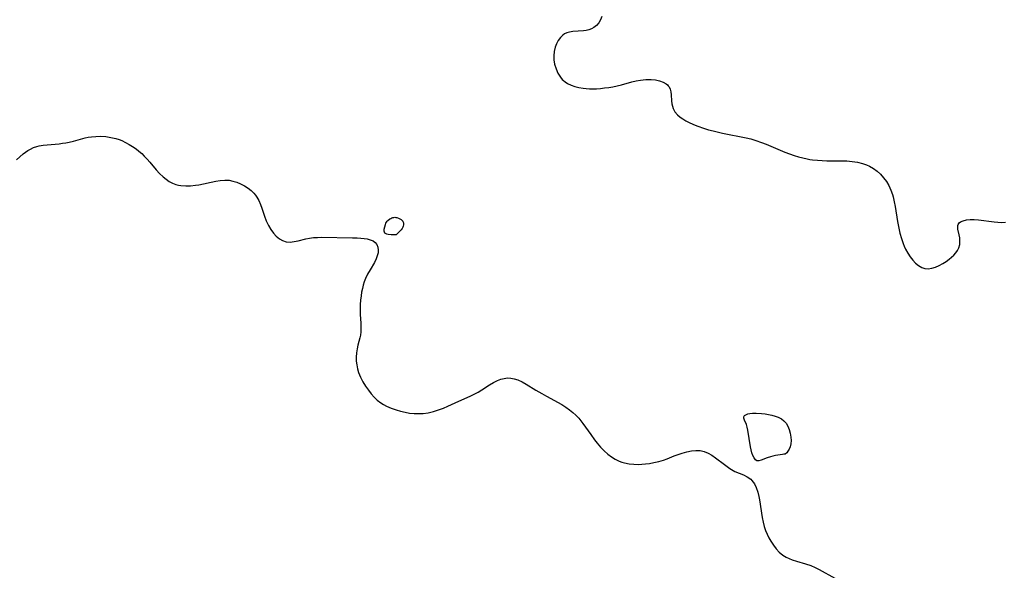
# Model space of a CAD drawing. Header units: metres. Extents: x 1073367 to 1082519, y 1569854 to 1574957.
# Tile 447 of 656: x 1077313 to 1077668, y 1572128 to 1572326. Entities that reach past the tile are written whole.
import ezdxf

# ---------------------------------------------------------------- set-up
doc = ezdxf.new("R2010")
doc.units = ezdxf.units.M
doc.layers.add('CGG_CurvaNivelLidar_v1', color=253, linetype='Continuous', lineweight=30)

msp = doc.modelspace()

# ---------------------------------------------------------------- linework, layer by layer
at = {"layer": 'CGG_CurvaNivelLidar_v1'}
for p, q in [((1077521.5635, 1572325.1589, 70), (1077520.7419, 1572324.2244, 70)), ((1077522.198, 1572326.241, 70), (1077521.5635, 1572325.1589, 70)), ((1077522.6571, 1572327.4362, 70), (1077522.198, 1572326.241, 70)), ((1077509.2732, 1572321.1872, 70), (1077508.6252, 1572320.7378, 70)), ((1077510.0127, 1572321.5436, 70), (1077509.2732, 1572321.1872, 70)), ((1077511.0202, 1572321.8409, 70), (1077510.0127, 1572321.5436, 70)), ((1077512.2428, 1572322.0337, 70), (1077511.0202, 1572321.8409, 70)), ((1077516.0988, 1572322.2999, 70), (1077512.2428, 1572322.0337, 70)), ((1077517.0872, 1572322.4334, 70), (1077516.0988, 1572322.2999, 70)), ((1077518.0402, 1572322.6585, 70), (1077517.0872, 1572322.4334, 70)), ((1077518.9312, 1572323.0002, 70), (1077518.0402, 1572322.6585, 70)), ((1077519.7633, 1572323.4592, 70), (1077518.9312, 1572323.0002, 70)), ((1077520.7419, 1572324.2244, 70), (1077519.7633, 1572323.4592, 70)), ((1077506.3187, 1572317.6459, 70), (1077505.8255, 1572316.3621, 70)), ((1077506.9583, 1572318.8245, 70), (1077506.3187, 1572317.6459, 70)), ((1077507.7293, 1572319.8676, 70), (1077506.9583, 1572318.8245, 70)), ((1077508.6252, 1572320.7378, 70), (1077507.7293, 1572319.8676, 70)), ((1077505.4761, 1572314.8692, 70), (1077505.3375, 1572313.3192, 70)), ((1077505.8255, 1572316.3621, 70), (1077505.4761, 1572314.8692, 70)), ((1077505.3375, 1572313.3192, 70), (1077505.4129, 1572311.8066, 70)), ((1077505.4129, 1572311.8066, 70), (1077505.6752, 1572310.3027, 70)), ((1077505.6752, 1572310.3027, 70), (1077506.1743, 1572308.6491, 70)), ((1077506.1743, 1572308.6491, 70), (1077506.8673, 1572307.0831, 70)), ((1077506.8673, 1572307.0831, 70), (1077507.7475, 1572305.6515, 70)), ((1077507.7475, 1572305.6515, 70), (1077508.4225, 1572304.8234, 70)), ((1077508.4225, 1572304.8234, 70), (1077508.8512, 1572304.3925, 70)), ((1077508.8512, 1572304.3925, 70), (1077509.4728, 1572303.8781, 70)), ((1077509.4728, 1572303.8781, 70), (1077510.3466, 1572303.3187, 70)), ((1077510.3466, 1572303.3187, 70), (1077511.6118, 1572302.7165, 70)), ((1077529.7653, 1572302.8231, 70), (1077533.5041, 1572303.8829, 70)), ((1077533.5041, 1572303.8829, 70), (1077535.0754, 1572304.2757, 70)), ((1077535.0754, 1572304.2757, 70), (1077536.641, 1572304.5774, 70)), ((1077536.641, 1572304.5774, 70), (1077537.622, 1572304.7038, 70)), ((1077537.622, 1572304.7038, 70), (1077538.5949, 1572304.7795, 70)), ((1077538.5949, 1572304.7795, 70), (1077539.5596, 1572304.8058, 70)), ((1077539.5596, 1572304.8058, 70), (1077540.506, 1572304.78, 70)), ((1077540.506, 1572304.78, 70), (1077542.0286, 1572304.6166, 70)), ((1077542.0286, 1572304.6166, 70), (1077543.4542, 1572304.3069, 70)), ((1077543.4542, 1572304.3069, 70), (1077544.7455, 1572303.8498, 70)), ((1077544.7455, 1572303.8498, 70), (1077545.8557, 1572303.2331, 70)), ((1077545.8557, 1572303.2331, 70), (1077546.2987, 1572302.8813, 70)), ((1077511.6118, 1572302.7165, 70), (1077512.9791, 1572302.2437, 70)), ((1077512.9791, 1572302.2437, 70), (1077514.4235, 1572301.8869, 70)), ((1077514.4235, 1572301.8869, 70), (1077515.9256, 1572301.6395, 70)), ((1077515.9256, 1572301.6395, 70), (1077517.0926, 1572301.5227, 70)), ((1077517.0926, 1572301.5227, 70), (1077518.2777, 1572301.4586, 70)), ((1077518.2777, 1572301.4586, 70), (1077519.4859, 1572301.4403, 70)), ((1077519.4859, 1572301.4403, 70), (1077520.7027, 1572301.4678, 70)), ((1077520.7027, 1572301.4678, 70), (1077522.203, 1572301.564, 70)), ((1077522.203, 1572301.564, 70), (1077523.7042, 1572301.7188, 70)), ((1077523.7042, 1572301.7188, 70), (1077525.201, 1572301.9217, 70)), ((1077525.201, 1572301.9217, 70), (1077526.6882, 1572302.165, 70)), ((1077526.6882, 1572302.165, 70), (1077528.2025, 1572302.4561, 70)), ((1077528.2025, 1572302.4561, 70), (1077529.7653, 1572302.8231, 70)), ((1077546.2987, 1572302.8813, 70), (1077546.6365, 1572302.5363, 70)), ((1077546.6365, 1572302.5363, 70), (1077546.9694, 1572302.0836, 70)), ((1077546.9694, 1572302.0836, 70), (1077547.3412, 1572301.3088, 70)), ((1077547.3412, 1572301.3088, 70), (1077547.5905, 1572300.3343, 70)), ((1077547.5905, 1572300.3343, 70), (1077547.7134, 1572299.2891, 70)), ((1077547.7134, 1572299.2891, 70), (1077547.831, 1572297.1197, 70)), ((1077547.831, 1572297.1197, 70), (1077547.9524, 1572296.0211, 70)), ((1077547.9524, 1572296.0211, 70), (1077548.1256, 1572295.1909, 70)), ((1077548.1256, 1572295.1909, 70), (1077548.3908, 1572294.3834, 70)), ((1077548.3908, 1572294.3834, 70), (1077549.0537, 1572293.1419, 70)), ((1077549.0537, 1572293.1419, 70), (1077550.0211, 1572291.9901, 70)), ((1077550.0211, 1572291.9901, 70), (1077550.8911, 1572291.2354, 70)), ((1077550.8911, 1572291.2354, 70), (1077551.8681, 1572290.5503, 70)), ((1077551.8681, 1572290.5503, 70), (1077552.9305, 1572289.9226, 70)), ((1077552.9305, 1572289.9226, 70), (1077554.202, 1572289.2745, 70)), ((1077554.202, 1572289.2745, 70), (1077555.5414, 1572288.6745, 70)), ((1077555.5414, 1572288.6745, 70), (1077556.9304, 1572288.115, 70)), ((1077556.9304, 1572288.115, 70), (1077559.7319, 1572287.1217, 70)), ((1077559.7319, 1572287.1217, 70), (1077561.1315, 1572286.6937, 70)), ((1077561.1315, 1572286.6937, 70), (1077562.8085, 1572286.2522, 70)), ((1077562.8085, 1572286.2522, 70), (1077566.2233, 1572285.494, 70)), ((1077566.2233, 1572285.494, 70), (1077574.6938, 1572283.7621, 70)), ((1077328.2963, 1572281.7895, 69.5), (1077329.4517, 1572281.9879, 69.5)), ((1077329.4517, 1572281.9879, 69.5), (1077330.6046, 1572282.2328, 69.5)), ((1077330.6046, 1572282.2328, 69.5), (1077332.1693, 1572282.6212, 69.5)), ((1077332.1693, 1572282.6212, 69.5), (1077336.4146, 1572283.7305, 69.5)), ((1077336.4146, 1572283.7305, 69.5), (1077337.5395, 1572283.9693, 69.5)), ((1077337.5395, 1572283.9693, 69.5), (1077338.7343, 1572284.1656, 69.5)), ((1077338.7343, 1572284.1656, 69.5), (1077340.2277, 1572284.3035, 69.5)), ((1077340.2277, 1572284.3035, 69.5), (1077342.0667, 1572284.3244, 69.5)), ((1077342.0667, 1572284.3244, 69.5), (1077343.9044, 1572284.1977, 69.5)), ((1077343.9044, 1572284.1977, 69.5), (1077345.7271, 1572283.9277, 69.5)), ((1077345.7271, 1572283.9277, 69.5), (1077347.5191, 1572283.5057, 69.5)), ((1077347.5191, 1572283.5057, 69.5), (1077348.6592, 1572283.1404, 69.5)), ((1077348.6592, 1572283.1404, 69.5), (1077349.6263, 1572282.7637, 69.5)), ((1077349.6263, 1572282.7637, 69.5), (1077350.9693, 1572282.1388, 69.5)), ((1077350.9693, 1572282.1388, 69.5), (1077352.2737, 1572281.424, 69.5)), ((1077574.6938, 1572283.7621, 70), (1077576.3555, 1572283.3619, 70)), ((1077576.3555, 1572283.3619, 70), (1077578.1976, 1572282.8447, 70)), ((1077578.1976, 1572282.8447, 70), (1077580.271, 1572282.1424, 70)), ((1077580.271, 1572282.1424, 70), (1077581.9306, 1572281.5033, 70)), ((1077314.0786, 1572277.9628, 69.5), (1077314.8875, 1572278.5737, 69.5)), ((1077314.8875, 1572278.5737, 69.5), (1077315.7537, 1572279.1477, 69.5)), ((1077315.7537, 1572279.1477, 69.5), (1077316.7753, 1572279.7335, 69.5)), ((1077316.7753, 1572279.7335, 69.5), (1077317.8512, 1572280.2436, 69.5)), ((1077317.8512, 1572280.2436, 69.5), (1077318.9793, 1572280.6546, 69.5)), ((1077318.9793, 1572280.6546, 69.5), (1077319.8374, 1572280.8815, 69.5)), ((1077319.8374, 1572280.8815, 69.5), (1077321.2747, 1572281.138, 69.5)), ((1077321.2747, 1572281.138, 69.5), (1077322.7569, 1572281.3002, 69.5)), ((1077322.7569, 1572281.3002, 69.5), (1077327.0496, 1572281.6335, 69.5)), ((1077327.0496, 1572281.6335, 69.5), (1077328.2963, 1572281.7895, 69.5)), ((1077352.2737, 1572281.424, 69.5), (1077353.5391, 1572280.6319, 69.5)), ((1077353.5391, 1572280.6319, 69.5), (1077354.7628, 1572279.771, 69.5)), ((1077354.7628, 1572279.771, 69.5), (1077355.8013, 1572278.9606, 69.5)), ((1077355.8013, 1572278.9606, 69.5), (1077356.8004, 1572278.1029, 69.5)), ((1077581.9306, 1572281.5033, 70), (1077588.7013, 1572278.6118, 70)), ((1077588.7013, 1572278.6118, 70), (1077590.3787, 1572277.9635, 70)), ((1077311.6811, 1572275.8777, 69.5), (1077314.0786, 1572277.9628, 69.5)), ((1077356.8004, 1572278.1029, 69.5), (1077357.7551, 1572277.1987, 69.5)), ((1077357.7551, 1572277.1987, 69.5), (1077358.781, 1572276.1181, 69.5)), ((1077358.781, 1572276.1181, 69.5), (1077359.7525, 1572274.9956, 69.5)), ((1077359.7525, 1572274.9956, 69.5), (1077362.0332, 1572272.2477, 69.5)), ((1077590.3787, 1572277.9635, 70), (1077592.0753, 1572277.3771, 70)), ((1077592.0753, 1572277.3771, 70), (1077593.5976, 1572276.9143, 70)), ((1077593.5976, 1572276.9143, 70), (1077595.1326, 1572276.5103, 70)), ((1077595.1326, 1572276.5103, 70), (1077596.6789, 1572276.1709, 70)), ((1077596.6789, 1572276.1709, 70), (1077597.6799, 1572275.9911, 70)), ((1077597.6799, 1572275.9911, 70), (1077598.6854, 1572275.8459, 70)), ((1077598.6854, 1572275.8459, 70), (1077600.4278, 1572275.6767, 70)), ((1077600.4278, 1572275.6767, 70), (1077602.0861, 1572275.5767, 70)), ((1077602.0861, 1572275.5767, 70), (1077603.7497, 1572275.5178, 70)), ((1077603.7497, 1572275.5178, 70), (1077609.9028, 1572275.4823, 70)), ((1077609.9028, 1572275.4823, 70), (1077611.0523, 1572275.4292, 70)), ((1077611.0523, 1572275.4292, 70), (1077612.9605, 1572275.2532, 70)), ((1077612.9605, 1572275.2532, 70), (1077614.8338, 1572274.957, 70)), ((1077614.8338, 1572274.957, 70), (1077616.6518, 1572274.5197, 70)), ((1077362.0332, 1572272.2477, 69.5), (1077363.2485, 1572270.9266, 69.5)), ((1077616.6518, 1572274.5197, 70), (1077618.1394, 1572274.0077, 70)), ((1077618.1394, 1572274.0077, 70), (1077619.1546, 1572273.5458, 70)), ((1077619.1546, 1572273.5458, 70), (1077620.5752, 1572272.7335, 70)), ((1077620.5752, 1572272.7335, 70), (1077621.9148, 1572271.762, 70)), ((1077621.9148, 1572271.762, 70), (1077623.1504, 1572270.6529, 70)), ((1077363.2485, 1572270.9266, 69.5), (1077364.5299, 1572269.7086, 69.5)), ((1077364.5299, 1572269.7086, 69.5), (1077365.604, 1572268.8458, 69.5)), ((1077365.604, 1572268.8458, 69.5), (1077366.731, 1572268.0912, 69.5)), ((1077366.731, 1572268.0912, 69.5), (1077367.9102, 1572267.4634, 69.5)), ((1077377.3849, 1572266.8666, 69.5), (1077383.5099, 1572268.1601, 69.5)), ((1077383.5099, 1572268.1601, 69.5), (1077385.1377, 1572268.4187, 69.5)), ((1077385.1377, 1572268.4187, 69.5), (1077386.7368, 1572268.549, 69.5)), ((1077386.7368, 1572268.549, 69.5), (1077388.298, 1572268.4885, 69.5)), ((1077388.298, 1572268.4885, 69.5), (1077389.7238, 1572268.2132, 69.5)), ((1077389.7238, 1572268.2132, 69.5), (1077391.1118, 1572267.761, 69.5)), ((1077391.1118, 1572267.761, 69.5), (1077392.4657, 1572267.1793, 69.5)), ((1077623.1504, 1572270.6529, 70), (1077624.2677, 1572269.4152, 70)), ((1077624.2677, 1572269.4152, 70), (1077625.2657, 1572268.0322, 70)), ((1077625.2657, 1572268.0322, 70), (1077626.1318, 1572266.5435, 70)), ((1077367.9102, 1572267.4634, 69.5), (1077369.1436, 1572266.9872, 69.5)), ((1077369.1436, 1572266.9872, 69.5), (1077370.0391, 1572266.7559, 69.5)), ((1077370.0391, 1572266.7559, 69.5), (1077370.9587, 1572266.5982, 69.5)), ((1077370.9587, 1572266.5982, 69.5), (1077372.6794, 1572266.4624, 69.5)), ((1077372.6794, 1572266.4624, 69.5), (1077374.4429, 1572266.4941, 69.5)), ((1077374.4429, 1572266.4941, 69.5), (1077376.2272, 1572266.6757, 69.5)), ((1077376.2272, 1572266.6757, 69.5), (1077377.3849, 1572266.8666, 69.5)), ((1077392.4657, 1572267.1793, 69.5), (1077393.8438, 1572266.4657, 69.5)), ((1077393.8438, 1572266.4657, 69.5), (1077395.1564, 1572265.6409, 69.5)), ((1077395.1564, 1572265.6409, 69.5), (1077396.2269, 1572264.8125, 69.5)), ((1077396.2269, 1572264.8125, 69.5), (1077397.198, 1572263.875, 69.5)), ((1077626.1318, 1572266.5435, 70), (1077626.8697, 1572264.9687, 70)), ((1077626.8697, 1572264.9687, 70), (1077627.4739, 1572263.32, 70)), ((1077397.198, 1572263.875, 69.5), (1077397.7861, 1572263.1729, 69.5)), ((1077397.7861, 1572263.1729, 69.5), (1077398.2874, 1572262.4551, 69.5)), ((1077398.2874, 1572262.4551, 69.5), (1077399.0014, 1572261.1591, 69.5)), ((1077399.0014, 1572261.1591, 69.5), (1077399.5793, 1572259.8119, 69.5)), ((1077627.4739, 1572263.32, 70), (1077627.7239, 1572262.4654, 70)), ((1077627.7239, 1572262.4654, 70), (1077628.1238, 1572260.7596, 70)), ((1077628.1238, 1572260.7596, 70), (1077628.4426, 1572259.0151, 70)), ((1077399.5793, 1572259.8119, 69.5), (1077400.0865, 1572258.4087, 69.5)), ((1077400.0865, 1572258.4087, 69.5), (1077401.0549, 1572255.5424, 69.5)), ((1077628.4426, 1572259.0151, 70), (1077629.2586, 1572253.6833, 70)), ((1077401.0549, 1572255.5424, 69.5), (1077401.7217, 1572253.827, 69.5)), ((1077401.7217, 1572253.827, 69.5), (1077402.4721, 1572252.2488, 69.5)), ((1077445.0087, 1572253.3851, 69.5), (1077445.2599, 1572253.7218, 69.5)), ((1077445.2599, 1572253.7218, 69.5), (1077445.5514, 1572254.028, 69.5)), ((1077445.5514, 1572254.028, 69.5), (1077446.2203, 1572254.5534, 69.5)), ((1077446.2203, 1572254.5534, 69.5), (1077446.5872, 1572254.7666, 69.5)), ((1077446.5872, 1572254.7666, 69.5), (1077446.9726, 1572254.9372, 69.5)), ((1077446.9726, 1572254.9372, 69.5), (1077447.3387, 1572255.0479, 69.5)), ((1077447.3387, 1572255.0479, 69.5), (1077447.7141, 1572255.1165, 69.5)), ((1077447.7141, 1572255.1165, 69.5), (1077448.0937, 1572255.1431, 69.5)), ((1077448.0937, 1572255.1431, 69.5), (1077448.4724, 1572255.1246, 69.5)), ((1077448.4724, 1572255.1246, 69.5), (1077448.7902, 1572255.0703, 69.5)), ((1077448.7902, 1572255.0703, 69.5), (1077449.4063, 1572254.8724, 69.5)), ((1077449.4063, 1572254.8724, 69.5), (1077450.053, 1572254.5318, 69.5)), ((1077450.053, 1572254.5318, 69.5), (1077450.3789, 1572254.2978, 69.5)), ((1077450.3789, 1572254.2978, 69.5), (1077450.6694, 1572254.0373, 69.5)), ((1077450.6694, 1572254.0373, 69.5), (1077450.9124, 1572253.751, 69.5)), ((1077450.9124, 1572253.751, 69.5), (1077451.0902, 1572253.4364, 69.5)), ((1077629.2586, 1572253.6833, 70), (1077629.7235, 1572251.2726, 70)), ((1077651.4468, 1572253.1293, 70), (1077651.9458, 1572253.5259, 70)), ((1077651.9458, 1572253.5259, 70), (1077652.9099, 1572253.9325, 70)), ((1077652.9099, 1572253.9325, 70), (1077654.1081, 1572254.1905, 70)), ((1077654.1081, 1572254.1905, 70), (1077655.4756, 1572254.3154, 70)), ((1077655.4756, 1572254.3154, 70), (1077656.9598, 1572254.3128, 70)), ((1077656.9598, 1572254.3128, 70), (1077658.4496, 1572254.1958, 70)), ((1077658.4496, 1572254.1958, 70), (1077664.1734, 1572253.4623, 70)), ((1077402.4721, 1572252.2488, 69.5), (1077403.334, 1572250.7721, 69.5)), ((1077403.334, 1572250.7721, 69.5), (1077404.3101, 1572249.4322, 69.5)), ((1077444.2614, 1572250.1238, 69.5), (1077444.2737, 1572250.9149, 69.5)), ((1077444.3247, 1572249.7777, 69.5), (1077444.2614, 1572250.1238, 69.5)), ((1077444.2737, 1572250.9149, 69.5), (1077444.4062, 1572251.7639, 69.5)), ((1077444.4062, 1572251.7639, 69.5), (1077444.6396, 1572252.6075, 69.5)), ((1077444.6396, 1572252.6075, 69.5), (1077444.8029, 1572253.0089, 69.5)), ((1077444.8029, 1572253.0089, 69.5), (1077445.0087, 1572253.3851, 69.5)), ((1077450.3555, 1572250.67, 69.5), (1077449.6351, 1572249.8599, 69.5)), ((1077450.6694, 1572251.1109, 69.5), (1077450.3555, 1572250.67, 69.5)), ((1077450.9221, 1572251.563, 69.5), (1077450.6694, 1572251.1109, 69.5)), ((1077451.0978, 1572251.9986, 69.5), (1077450.9221, 1572251.563, 69.5)), ((1077451.0902, 1572253.4364, 69.5), (1077451.1846, 1572253.1071, 69.5)), ((1077451.1889, 1572252.3925, 69.5), (1077451.0978, 1572251.9986, 69.5)), ((1077451.1846, 1572253.1071, 69.5), (1077451.2137, 1572252.7565, 69.5)), ((1077451.2137, 1572252.7565, 69.5), (1077451.1889, 1572252.3925, 69.5)), ((1077629.7235, 1572251.2726, 70), (1077630.1702, 1572249.3916, 70)), ((1077650.9737, 1572251.8262, 70), (1077651.0053, 1572252.1742, 70)), ((1077651.0505, 1572250.9291, 70), (1077650.9737, 1572251.8262, 70)), ((1077651.0053, 1572252.1742, 70), (1077651.1053, 1572252.5607, 70)), ((1077651.5157, 1572248.8887, 70), (1077651.0505, 1572250.9291, 70)), ((1077651.1053, 1572252.5607, 70), (1077651.4468, 1572253.1293, 70)), ((1077664.1734, 1572253.4623, 70), (1077665.4042, 1572253.3424, 70)), ((1077665.4042, 1572253.3424, 70), (1077666.6239, 1572253.2861, 70)), ((1077666.6239, 1572253.2861, 70), (1077668.2458, 1572253.3593, 70)), ((1077404.3101, 1572249.4322, 69.5), (1077405.326, 1572248.3442, 69.5)), ((1077405.326, 1572248.3442, 69.5), (1077406.4332, 1572247.4398, 69.5)), ((1077406.4332, 1572247.4398, 69.5), (1077407.6209, 1572246.756, 69.5)), ((1077407.6209, 1572246.756, 69.5), (1077408.8838, 1572246.3437, 69.5)), ((1077411.7441, 1572246.3936, 69.5), (1077413.1905, 1572246.6862, 69.5)), ((1077413.1905, 1572246.6862, 69.5), (1077416.0008, 1572247.3551, 69.5)), ((1077416.0008, 1572247.3551, 69.5), (1077417.3476, 1572247.6262, 69.5)), ((1077417.3476, 1572247.6262, 69.5), (1077418.7201, 1572247.8219, 69.5)), ((1077418.7201, 1572247.8219, 69.5), (1077420.1436, 1572247.9182, 69.5)), ((1077420.1436, 1572247.9182, 69.5), (1077421.5903, 1572247.9388, 69.5)), ((1077421.5903, 1572247.9388, 69.5), (1077432.7504, 1572247.7551, 69.5)), ((1077432.7504, 1572247.7551, 69.5), (1077434.5415, 1572247.7042, 69.5)), ((1077434.5415, 1572247.7042, 69.5), (1077435.7797, 1572247.6344, 69.5)), ((1077435.7797, 1572247.6344, 69.5), (1077436.9639, 1572247.5215, 69.5)), ((1077436.9639, 1572247.5215, 69.5), (1077438.0778, 1572247.3486, 69.5)), ((1077438.0778, 1572247.3486, 69.5), (1077439.2176, 1572247.0605, 69.5)), ((1077439.2176, 1572247.0605, 69.5), (1077440.2102, 1572246.6454, 69.5)), ((1077440.2102, 1572246.6454, 69.5), (1077441.0134, 1572246.07, 69.5)), ((1077444.4598, 1572249.4869, 69.5), (1077444.3247, 1572249.7777, 69.5)), ((1077444.7274, 1572249.2645, 69.5), (1077444.4598, 1572249.4869, 69.5)), ((1077445.1303, 1572249.0998, 69.5), (1077444.7274, 1572249.2645, 69.5)), ((1077445.6283, 1572248.9838, 69.5), (1077445.1303, 1572249.0998, 69.5)), ((1077446.7498, 1572248.8614, 69.5), (1077445.6283, 1572248.9838, 69.5)), ((1077448.5, 1572248.8284, 69.5), (1077446.7498, 1572248.8614, 69.5)), ((1077449.6351, 1572249.8599, 69.5), (1077448.5, 1572248.8284, 69.5)), ((1077630.1702, 1572249.3916, 70), (1077630.6896, 1572247.5481, 70)), ((1077630.6896, 1572247.5481, 70), (1077631.2905, 1572245.7591, 70)), ((1077651.7192, 1572247.7679, 70), (1077651.5157, 1572248.8887, 70)), ((1077651.6804, 1572245.3389, 70), (1077651.7911, 1572246.5612, 70)), ((1077651.7911, 1572246.5612, 70), (1077651.7192, 1572247.7679, 70)), ((1077408.8838, 1572246.3437, 69.5), (1077410.3481, 1572246.2433, 69.5)), ((1077410.3481, 1572246.2433, 69.5), (1077411.7441, 1572246.3936, 69.5)), ((1077441.0134, 1572246.07, 69.5), (1077441.5958, 1572245.2969, 69.5)), ((1077441.5958, 1572245.2969, 69.5), (1077441.9477, 1572244.3686, 69.5)), ((1077441.9477, 1572244.3686, 69.5), (1077442.0757, 1572243.3299, 69.5)), ((1077442.0757, 1572243.3299, 69.5), (1077441.9982, 1572242.3106, 69.5)), ((1077631.2905, 1572245.7591, 70), (1077631.7011, 1572244.7127, 70)), ((1077631.7011, 1572244.7127, 70), (1077632.1587, 1572243.7023, 70)), ((1077632.1587, 1572243.7023, 70), (1077632.9491, 1572242.2669, 70)), ((1077650.27, 1572242.334, 70), (1077650.8839, 1572243.2162, 70)), ((1077650.8839, 1572243.2162, 70), (1077651.3476, 1572244.1463, 70)), ((1077651.3476, 1572244.1463, 70), (1077651.6804, 1572245.3389, 70)), ((1077441.3629, 1572240.1848, 69.5), (1077440.7112, 1572238.8725, 69.5)), ((1077441.7542, 1572241.255, 69.5), (1077441.3629, 1572240.1848, 69.5)), ((1077441.9982, 1572242.3106, 69.5), (1077441.7542, 1572241.255, 69.5)), ((1077632.9491, 1572242.2669, 70), (1077633.8428, 1572240.935, 70)), ((1077633.8428, 1572240.935, 70), (1077634.8143, 1572239.7165, 70)), ((1077634.8143, 1572239.7165, 70), (1077635.8174, 1572238.6597, 70)), ((1077646.7783, 1572239.2447, 70), (1077647.9235, 1572240.067, 70)), ((1077647.9235, 1572240.067, 70), (1077648.7627, 1572240.7618, 70)), ((1077648.7627, 1572240.7618, 70), (1077649.5342, 1572241.4977, 70)), ((1077649.5342, 1572241.4977, 70), (1077650.27, 1572242.334, 70)), ((1077439.1149, 1572236.2224, 69.5), (1077438.23, 1572234.6917, 69.5)), ((1077440.7112, 1572238.8725, 69.5), (1077439.1149, 1572236.2224, 69.5)), ((1077635.8174, 1572238.6597, 70), (1077636.8737, 1572237.7668, 70)), ((1077636.8737, 1572237.7668, 70), (1077637.9853, 1572237.0882, 70)), ((1077637.9853, 1572237.0882, 70), (1077639.1582, 1572236.6883, 70)), ((1077639.1582, 1572236.6883, 70), (1077640.342, 1572236.6153, 70)), ((1077640.342, 1572236.6153, 70), (1077641.6525, 1572236.8203, 70)), ((1077641.6525, 1572236.8203, 70), (1077642.9916, 1572237.2474, 70)), ((1077642.9916, 1572237.2474, 70), (1077644.3393, 1572237.8401, 70)), ((1077644.3393, 1572237.8401, 70), (1077645.5751, 1572238.4989, 70)), ((1077645.5751, 1572238.4989, 70), (1077646.7783, 1572239.2447, 70)), ((1077437.4711, 1572233.0628, 69.5), (1077437.0538, 1572231.9258, 69.5)), ((1077438.23, 1572234.6917, 69.5), (1077437.4711, 1572233.0628, 69.5)), ((1077436.3742, 1572229.4974, 69.5), (1077436.1038, 1572228.218, 69.5)), ((1077436.6968, 1572230.756, 69.5), (1077436.3742, 1572229.4974, 69.5)), ((1077437.0538, 1572231.9258, 69.5), (1077436.6968, 1572230.756, 69.5)), ((1077435.695, 1572225.309, 69.5), (1077435.5769, 1572223.6905, 69.5)), ((1077435.8872, 1572226.9239, 69.5), (1077435.695, 1572225.309, 69.5)), ((1077436.1038, 1572228.218, 69.5), (1077435.8872, 1572226.9239, 69.5)), ((1077435.5769, 1572223.6905, 69.5), (1077435.5234, 1572221.9138, 69.5)), ((1077435.5234, 1572221.9138, 69.5), (1077435.5553, 1572220.1594, 69.5)), ((1077435.5553, 1572220.1594, 69.5), (1077435.7772, 1572217.0067, 69.5)), ((1077435.7772, 1572217.0067, 69.5), (1077435.8464, 1572215.4665, 69.5)), ((1077435.8464, 1572215.4665, 69.5), (1077435.7978, 1572213.9466, 69.5)), ((1077435.4444, 1572211.7847, 69.5), (1077434.7713, 1572209.1105, 69.5)), ((1077435.6322, 1572212.7131, 69.5), (1077435.4444, 1572211.7847, 69.5)), ((1077435.7978, 1572213.9466, 69.5), (1077435.6322, 1572212.7131, 69.5)), ((1077434.4636, 1572207.7529, 69.5), (1077434.2339, 1572206.2899, 69.5)), ((1077434.7713, 1572209.1105, 69.5), (1077434.4636, 1572207.7529, 69.5)), ((1077434.2339, 1572206.2899, 69.5), (1077434.1249, 1572204.8062, 69.5)), ((1077434.1249, 1572204.8062, 69.5), (1077434.1569, 1572203.3143, 69.5)), ((1077434.1569, 1572203.3143, 69.5), (1077434.3245, 1572201.962, 69.5)), ((1077434.3245, 1572201.962, 69.5), (1077434.6163, 1572200.6205, 69.5)), ((1077434.6163, 1572200.6205, 69.5), (1077435.0232, 1572199.2973, 69.5)), ((1077435.0232, 1572199.2973, 69.5), (1077435.7208, 1572197.5932, 69.5)), ((1077435.7208, 1572197.5932, 69.5), (1077436.5677, 1572195.9359, 69.5)), ((1077485.0381, 1572196.3326, 69.5), (1077486.2227, 1572196.8062, 69.5)), ((1077486.2227, 1572196.8062, 69.5), (1077487.42, 1572197.1358, 69.5)), ((1077487.42, 1572197.1358, 69.5), (1077488.6263, 1572197.2908, 69.5)), ((1077488.6263, 1572197.2908, 69.5), (1077489.8828, 1572197.2409, 69.5)), ((1077489.8828, 1572197.2409, 69.5), (1077491.1361, 1572196.9982, 69.5)), ((1077491.1361, 1572196.9982, 69.5), (1077492.377, 1572196.5898, 69.5)), ((1077436.5677, 1572195.9359, 69.5), (1077437.5335, 1572194.33, 69.5)), ((1077437.5335, 1572194.33, 69.5), (1077438.526, 1572192.89, 69.5)), ((1077479.3816, 1572192.9817, 69.5), (1077482.2292, 1572194.7742, 69.5)), ((1077482.2292, 1572194.7742, 69.5), (1077483.6297, 1572195.6094, 69.5)), ((1077483.6297, 1572195.6094, 69.5), (1077485.0381, 1572196.3326, 69.5)), ((1077492.377, 1572196.5898, 69.5), (1077493.9171, 1572195.8775, 69.5)), ((1077493.9171, 1572195.8775, 69.5), (1077495.4449, 1572195.0156, 69.5)), ((1077495.4449, 1572195.0156, 69.5), (1077498.8572, 1572192.9368, 69.5)), ((1077438.526, 1572192.89, 69.5), (1077439.5205, 1572191.6238, 69.5)), ((1077439.5205, 1572191.6238, 69.5), (1077440.5907, 1572190.4345, 69.5)), ((1077440.5907, 1572190.4345, 69.5), (1077441.7418, 1572189.3424, 69.5)), ((1077471.1816, 1572188.9162, 69.5), (1077475.2656, 1572190.7824, 69.5)), ((1077475.2656, 1572190.7824, 69.5), (1077476.683, 1572191.4838, 69.5)), ((1077476.683, 1572191.4838, 69.5), (1077478.0686, 1572192.2207, 69.5)), ((1077478.0686, 1572192.2207, 69.5), (1077479.3816, 1572192.9817, 69.5)), ((1077498.8572, 1572192.9368, 69.5), (1077501.0728, 1572191.6483, 69.5)), ((1077501.0728, 1572191.6483, 69.5), (1077502.698, 1572190.726, 69.5)), ((1077502.698, 1572190.726, 69.5), (1077508.2465, 1572187.6911, 69.5)), ((1077441.7418, 1572189.3424, 69.5), (1077442.9851, 1572188.3745, 69.5)), ((1077442.9851, 1572188.3745, 69.5), (1077443.9919, 1572187.7399, 69.5)), ((1077443.9919, 1572187.7399, 69.5), (1077445.0478, 1572187.1749, 69.5)), ((1077445.0478, 1572187.1749, 69.5), (1077446.7439, 1572186.4096, 69.5)), ((1077446.7439, 1572186.4096, 69.5), (1077448.5089, 1572185.7662, 69.5)), ((1077463.7714, 1572185.7827, 69.5), (1077465.5711, 1572186.4539, 69.5)), ((1077465.5711, 1572186.4539, 69.5), (1077467.1171, 1572187.1076, 69.5)), ((1077467.1171, 1572187.1076, 69.5), (1077471.1816, 1572188.9162, 69.5)), ((1077508.2465, 1572187.6911, 69.5), (1077509.6686, 1572186.8175, 69.5)), ((1077509.6686, 1572186.8175, 69.5), (1077511.0309, 1572185.8648, 69.5)), ((1077448.5089, 1572185.7662, 69.5), (1077450.1487, 1572185.2957, 69.5)), ((1077450.1487, 1572185.2957, 69.5), (1077451.749, 1572184.9384, 69.5)), ((1077451.749, 1572184.9384, 69.5), (1077453.3671, 1572184.6718, 69.5)), ((1077453.3671, 1572184.6718, 69.5), (1077454.9943, 1572184.502, 69.5)), ((1077454.9943, 1572184.502, 69.5), (1077456.6236, 1572184.4427, 69.5)), ((1077456.6236, 1572184.4427, 69.5), (1077458.2481, 1572184.5154, 69.5)), ((1077458.2481, 1572184.5154, 69.5), (1077460.1067, 1572184.7838, 69.5)), ((1077460.1067, 1572184.7838, 69.5), (1077461.9487, 1572185.218, 69.5)), ((1077461.9487, 1572185.218, 69.5), (1077463.7714, 1572185.7827, 69.5)), ((1077511.0309, 1572185.8648, 69.5), (1077512.2048, 1572184.9108, 69.5)), ((1077512.2048, 1572184.9108, 69.5), (1077513.3126, 1572183.878, 69.5)), ((1077513.3126, 1572183.878, 69.5), (1077514.3528, 1572182.7724, 69.5)), ((1077514.3528, 1572182.7724, 69.5), (1077515.1364, 1572181.8386, 69.5)), ((1077573.8691, 1572182.7726, 69.5), (1077573.883, 1572183.328, 69.5)), ((1077574.0935, 1572182.1214, 69.5), (1077573.8691, 1572182.7726, 69.5)), ((1077573.883, 1572183.328, 69.5), (1077574.1601, 1572183.7273, 69.5)), ((1077574.1601, 1572183.7273, 69.5), (1077574.6515, 1572184.0592, 69.5)), ((1077574.6515, 1572184.0592, 69.5), (1077575.3084, 1572184.3238, 69.5)), ((1077575.3084, 1572184.3238, 69.5), (1077576.092, 1572184.5157, 69.5)), ((1077576.092, 1572184.5157, 69.5), (1077576.971, 1572184.6249, 69.5)), ((1077576.971, 1572184.6249, 69.5), (1077577.6595, 1572184.6465, 69.5)), ((1077577.6595, 1572184.6465, 69.5), (1077578.3775, 1572184.6259, 69.5)), ((1077578.3775, 1572184.6259, 69.5), (1077580.2921, 1572184.463, 69.5)), ((1077580.2921, 1572184.463, 69.5), (1077581.5105, 1572184.316, 69.5)), ((1077581.5105, 1572184.316, 69.5), (1077582.737, 1572184.1295, 69.5)), ((1077582.737, 1572184.1295, 69.5), (1077583.9511, 1572183.893, 69.5)), ((1077583.9511, 1572183.893, 69.5), (1077585.1307, 1572183.5894, 69.5)), ((1077585.1307, 1572183.5894, 69.5), (1077586.2502, 1572183.1932, 69.5)), ((1077586.2502, 1572183.1932, 69.5), (1077587.436, 1572182.5666, 69.5)), ((1077587.436, 1572182.5666, 69.5), (1077588.3335, 1572181.8318, 69.5)), ((1077515.1364, 1572181.8386, 69.5), (1077515.8854, 1572180.8708, 69.5)), ((1077515.8854, 1572180.8708, 69.5), (1077516.831, 1572179.5686, 69.5)), ((1077516.831, 1572179.5686, 69.5), (1077518.6787, 1572176.9219, 69.5)), ((1077574.7917, 1572180.4954, 69.5), (1077574.0935, 1572182.1214, 69.5)), ((1077575.0576, 1572179.5675, 69.5), (1077574.7917, 1572180.4954, 69.5)), ((1077575.2693, 1572178.5488, 69.5), (1077575.0576, 1572179.5675, 69.5)), ((1077588.3335, 1572181.8318, 69.5), (1077589.0805, 1572180.9885, 69.5)), ((1077589.0805, 1572180.9885, 69.5), (1077589.7263, 1572179.9685, 69.5)), ((1077589.7263, 1572179.9685, 69.5), (1077590.2516, 1572178.7366, 69.5)), ((1077518.6787, 1572176.9219, 69.5), (1077520.0494, 1572175.022, 69.5)), ((1077576.3077, 1572172.4916, 69.5), (1077575.2693, 1572178.5488, 69.5)), ((1077590.2516, 1572178.7366, 69.5), (1077590.6356, 1572177.3685, 69.5)), ((1077590.6356, 1572177.3685, 69.5), (1077590.857, 1572175.9399, 69.5)), ((1077590.857, 1572175.9399, 69.5), (1077590.902, 1572174.7372, 69.5)), ((1077520.0494, 1572175.022, 69.5), (1077520.9841, 1572173.7928, 69.5)), ((1077520.9841, 1572173.7928, 69.5), (1077522.1843, 1572172.3759, 69.5)), ((1077522.1843, 1572172.3759, 69.5), (1077523.4685, 1572171.0513, 69.5)), ((1077576.5233, 1572171.4113, 69.5), (1077576.3077, 1572172.4916, 69.5)), ((1077590.5571, 1572172.5301, 69.5), (1077590.1996, 1572171.6516, 69.5)), ((1077590.8038, 1572173.5869, 69.5), (1077590.5571, 1572172.5301, 69.5)), ((1077590.902, 1572174.7372, 69.5), (1077590.8038, 1572173.5869, 69.5)), ((1077523.4685, 1572171.0513, 69.5), (1077524.8367, 1572169.8384, 69.5)), ((1077524.8367, 1572169.8384, 69.5), (1077526.1473, 1572168.8602, 69.5)), ((1077526.1473, 1572168.8602, 69.5), (1077527.5261, 1572168.0098, 69.5)), ((1077546.1956, 1572168.2117, 69.5), (1077548.8056, 1572169.2316, 69.5)), ((1077548.8056, 1572169.2316, 69.5), (1077550.227, 1572169.7426, 69.5)), ((1077550.227, 1572169.7426, 69.5), (1077551.65, 1572170.2045, 69.5)), ((1077551.65, 1572170.2045, 69.5), (1077553.3273, 1572170.6791, 69.5)), ((1077553.3273, 1572170.6791, 69.5), (1077554.9834, 1572171.033, 69.5)), ((1077554.9834, 1572171.033, 69.5), (1077556.6084, 1572171.2079, 69.5)), ((1077556.6084, 1572171.2079, 69.5), (1077558.19, 1572171.1321, 69.5)), ((1077558.19, 1572171.1321, 69.5), (1077559.6239, 1572170.7805, 69.5)), ((1077559.6239, 1572170.7805, 69.5), (1077561.0123, 1572170.2007, 69.5)), ((1077561.0123, 1572170.2007, 69.5), (1077562.3591, 1572169.4495, 69.5)), ((1077562.3591, 1572169.4495, 69.5), (1077563.6649, 1572168.5722, 69.5)), ((1077563.6649, 1572168.5722, 69.5), (1077566.8837, 1572166.072, 69.5)), ((1077576.817, 1572170.337, 69.5), (1077576.5233, 1572171.4113, 69.5)), ((1077577.1773, 1572169.3578, 69.5), (1077576.817, 1572170.337, 69.5)), ((1077577.595, 1572168.5145, 69.5), (1077577.1773, 1572169.3578, 69.5)), ((1077578.0663, 1572167.8622, 69.5), (1077577.595, 1572168.5145, 69.5)), ((1077582.2477, 1572168.5107, 69.5), (1077580.1454, 1572167.6804, 69.5)), ((1077583.4289, 1572168.907, 69.5), (1077582.2477, 1572168.5107, 69.5)), ((1077584.3752, 1572169.145, 69.5), (1077583.4289, 1572168.907, 69.5)), ((1077585.3077, 1572169.3333, 69.5), (1077584.3752, 1572169.145, 69.5)), ((1077587.8296, 1572169.7769, 69.5), (1077585.3077, 1572169.3333, 69.5)), ((1077588.3172, 1572169.8455, 69.5), (1077587.8296, 1572169.7769, 69.5)), ((1077588.5, 1572169.8336, 69.5), (1077588.3172, 1572169.8455, 69.5)), ((1077588.8021, 1572169.9015, 69.5), (1077588.5, 1572169.8336, 69.5)), ((1077589.3229, 1572170.3536, 69.5), (1077588.8021, 1572169.9015, 69.5)), ((1077589.7696, 1572170.9177, 69.5), (1077589.3229, 1572170.3536, 69.5)), ((1077590.1996, 1572171.6516, 69.5), (1077589.7696, 1572170.9177, 69.5)), ((1077527.5261, 1572168.0098, 69.5), (1077528.9718, 1572167.3087, 69.5)), ((1077528.9718, 1572167.3087, 69.5), (1077529.8954, 1572166.9632, 69.5)), ((1077529.8954, 1572166.9632, 69.5), (1077530.842, 1572166.6864, 69.5)), ((1077530.842, 1572166.6864, 69.5), (1077532.5096, 1572166.3668, 69.5)), ((1077532.5096, 1572166.3668, 69.5), (1077534.2172, 1572166.208, 69.5)), ((1077534.2172, 1572166.208, 69.5), (1077535.9486, 1572166.1744, 69.5)), ((1077535.9486, 1572166.1744, 69.5), (1077537.1572, 1572166.2135, 69.5)), ((1077537.1572, 1572166.2135, 69.5), (1077538.3665, 1572166.3094, 69.5)), ((1077538.3665, 1572166.3094, 69.5), (1077539.9274, 1572166.526, 69.5)), ((1077539.9274, 1572166.526, 69.5), (1077541.48, 1572166.826, 69.5)), ((1077541.48, 1572166.826, 69.5), (1077543.1916, 1572167.235, 69.5)), ((1077543.1916, 1572167.235, 69.5), (1077544.8741, 1572167.7358, 69.5)), ((1077544.8741, 1572167.7358, 69.5), (1077546.1956, 1572168.2117, 69.5)), ((1077566.8837, 1572166.072, 69.5), (1077568.3213, 1572165.0208, 69.5)), ((1077568.3213, 1572165.0208, 69.5), (1077568.8257, 1572164.6877, 69.5)), ((1077578.6043, 1572167.4784, 69.5), (1077578.0663, 1572167.8622, 69.5)), ((1077579.2891, 1572167.4474, 69.5), (1077578.6043, 1572167.4784, 69.5)), ((1077580.1454, 1572167.6804, 69.5), (1077579.2891, 1572167.4474, 69.5)), ((1077568.8257, 1572164.6877, 69.5), (1077569.4262, 1572164.3226, 69.5)), ((1077569.4262, 1572164.3226, 69.5), (1077570.6849, 1572163.6651, 69.5)), ((1077570.6849, 1572163.6651, 69.5), (1077573.715, 1572162.3863, 69.5)), ((1077573.715, 1572162.3863, 69.5), (1077575.1178, 1572161.7064, 69.5)), ((1077575.1178, 1572161.7064, 69.5), (1077576.3534, 1572160.8462, 69.5)), ((1077576.3534, 1572160.8462, 69.5), (1077576.8061, 1572160.4, 69.5)), ((1077576.8061, 1572160.4, 69.5), (1077577.6735, 1572159.1961, 69.5)), ((1077577.6735, 1572159.1961, 69.5), (1077578.3505, 1572157.7855, 69.5)), ((1077578.3505, 1572157.7855, 69.5), (1077578.8802, 1572156.2215, 69.5)), ((1077578.8802, 1572156.2215, 69.5), (1077579.2942, 1572154.5461, 69.5)), ((1077579.2942, 1572154.5461, 69.5), (1077579.526, 1572153.3459, 69.5)), ((1077579.526, 1572153.3459, 69.5), (1077580.5115, 1572147.0699, 69.5)), ((1077580.5115, 1572147.0699, 69.5), (1077580.8465, 1572145.4108, 69.5)), ((1077580.8465, 1572145.4108, 69.5), (1077581.2595, 1572143.8216, 69.5)), ((1077581.2595, 1572143.8216, 69.5), (1077581.735, 1572142.4089, 69.5)), ((1077581.735, 1572142.4089, 69.5), (1077582.2988, 1572141.0361, 69.5)), ((1077582.2988, 1572141.0361, 69.5), (1077582.9406, 1572139.7064, 69.5)), ((1077582.9406, 1572139.7064, 69.5), (1077583.5933, 1572138.5287, 69.5)), ((1077583.5933, 1572138.5287, 69.5), (1077584.5108, 1572137.0981, 69.5)), ((1077584.5108, 1572137.0981, 69.5), (1077585.5282, 1572135.7665, 69.5)), ((1077585.5282, 1572135.7665, 69.5), (1077586.6575, 1572134.5619, 69.5)), ((1077586.6575, 1572134.5619, 69.5), (1077587.9337, 1572133.5035, 69.5)), ((1077587.9337, 1572133.5035, 69.5), (1077589.1835, 1572132.7205, 69.5)), ((1077589.1835, 1572132.7205, 69.5), (1077590.2086, 1572132.2235, 69.5)), ((1077590.2086, 1572132.2235, 69.5), (1077591.277, 1572131.8025, 69.5)), ((1077591.277, 1572131.8025, 69.5), (1077592.8431, 1572131.2986, 69.5)), ((1077592.8431, 1572131.2986, 69.5), (1077596.0581, 1572130.3743, 69.5)), ((1077596.0581, 1572130.3743, 69.5), (1077597.9862, 1572129.7033, 69.5)), ((1077597.9862, 1572129.7033, 69.5), (1077599.5494, 1572129.0246, 69.5)), ((1077599.5494, 1572129.0246, 69.5), (1077601.0814, 1572128.2577, 69.5)), ((1077601.0814, 1572128.2577, 69.5), (1077606.6207, 1572125.1548, 69.5))]:
    msp.add_line(p, q, dxfattribs=at)

doc.saveas('drawing.dxf')
